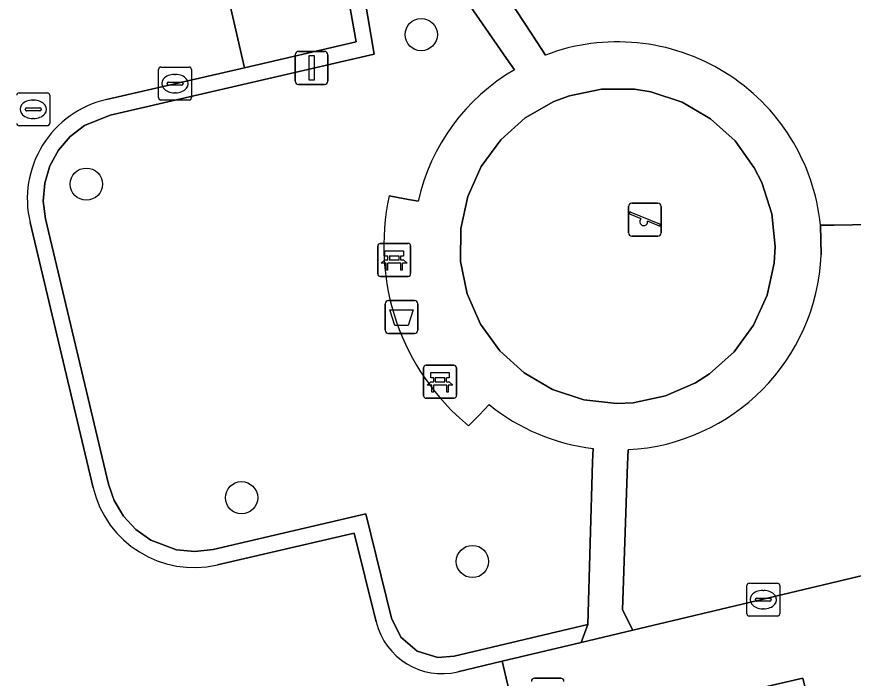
# Model space of a CAD drawing. Extents: x 158472 to 159562, y 388525 to 389606.
# Drawn here: x 159361.76 to 159387.14, y 388836.86 to 388856.93 of the extents above; entities that cross this region are included whole.
import ezdxf

# ---------------------------------------------------------------- set-up
doc = ezdxf.new("R2010")
doc.units = 0
for name, color, linetype in [('IMGEO_Afvalbak', 7, 'Continuous'), ('IMGEO_Bank', 7, 'Continuous'), ('IMGEO_Boom', 7, 'Continuous'), ('IMGEO_Erf', 7, 'Continuous'), ('IMGEO_Groenvoorziening', 7, 'Continuous'), ('IMGEO_Haag', 7, 'Continuous'), ('IMGEO_Kolk', 7, 'Continuous'), ('IMGEO_Lichtmast', 7, 'Continuous'), ('IMGEO_Rijbaan_lokaal_open', 7, 'Continuous'), ('IMGEO_Rioolput', 7, 'Continuous'), ('IMGEO_Speelvoorziening', 7, 'Continuous'), ('IMGEO_Terreindeel_zand', 7, 'Continuous'), ('IMGEO_Voetpad_open', 7, 'Continuous')]:
    doc.layers.add(name, color=color, linetype=linetype)

msp = doc.modelspace()

# ---------------------------------------------------------------- linework, layer by layer
at = {"layer": 'IMGEO_Afvalbak'}
for p, q in [((159372.941, 388847.42), (159372.941, 388848.22)), ((159372.941, 388848.22), (159372.941, 388847.42)), ((159373.041, 388848.32), (159373.831, 388848.32)), ((159373.831, 388848.32), (159373.041, 388848.32)), ((159373.931, 388848.22), (159373.931, 388847.42)), ((159373.931, 388847.42), (159373.931, 388848.22)), ((159373.831, 388847.32), (159373.041, 388847.32)), ((159373.041, 388847.32), (159373.831, 388847.32))]:
    msp.add_line(p, q, dxfattribs=at)
msp.add_lwpolyline([(159373.084, 388848.034), (159373.788, 388848.034), (159373.639, 388847.564), (159373.233, 388847.564), (159373.084, 388848.034)], dxfattribs=at)
for centre, start, end in [((159373.041, 388848.22), 90, 180), ((159373.041, 388848.22), 90, 180), ((159373.831, 388848.22), 0, 90), ((159373.831, 388848.22), 360, 90), ((159373.041, 388847.42), 180, 270), ((159373.041, 388847.42), 180, 270), ((159373.831, 388847.42), 270, 0), ((159373.831, 388847.42), 270, 0)]:
    msp.add_arc(centre, 0.1, start, end, dxfattribs=at)
at = {"layer": 'IMGEO_Bank'}
for p, q in [((159372.714, 388849.127), (159372.714, 388849.968)), ((159372.714, 388849.968), (159372.714, 388849.127)), ((159372.789, 388850.052), (159373.63, 388850.052)), ((159373.63, 388850.052), (159372.789, 388850.052)), ((159373.714, 388849.977), (159373.714, 388849.136)), ((159373.714, 388849.136), (159373.714, 388849.977)), ((159373.411, 388849.45), (159373.018, 388849.45)), ((159373.023, 388849.558), (159373.023, 388849.664)), ((159373.067, 388849.664), (159373.067, 388849.558)), ((159373.355, 388849.67), (159373.073, 388849.67)), ((159373.073, 388849.552), (159373.355, 388849.552)), ((159373.361, 388849.558), (159373.361, 388849.664)), ((159373.405, 388849.664), (159373.405, 388849.558)), ((159373.639, 388849.052), (159372.798, 388849.052)), ((159372.798, 388849.052), (159373.639, 388849.052)), ((159374.105, 388845.432), (159374.105, 388846.273)), ((159374.105, 388846.273), (159374.105, 388845.432)), ((159374.18, 388846.357), (159375.021, 388846.357)), ((159375.021, 388846.357), (159374.18, 388846.357)), ((159375.105, 388846.282), (159375.105, 388845.441)), ((159375.105, 388845.441), (159375.105, 388846.282)), ((159374.414, 388845.863), (159374.414, 388845.969)), ((159374.458, 388845.969), (159374.458, 388845.863)), ((159374.746, 388845.975), (159374.464, 388845.975)), ((159374.752, 388845.863), (159374.752, 388845.969)), ((159374.796, 388845.969), (159374.796, 388845.863)), ((159374.802, 388845.755), (159374.409, 388845.755)), ((159374.464, 388845.857), (159374.746, 388845.857)), ((159375.03, 388845.357), (159374.189, 388845.357)), ((159374.189, 388845.357), (159375.03, 388845.357))]:
    msp.add_line(p, q, dxfattribs=at)
for points in [[(159373.017, 388849.67), (159372.931, 388849.67), (159372.931, 388849.831), (159373.494, 388849.831), (159373.494, 388849.67), (159373.411, 388849.67)], [(159372.961, 388849.45), (159372.819, 388849.45), (159372.931, 388849.552), (159373.017, 388849.552)], [(159373.411, 388849.552), (159373.494, 388849.552), (159373.606, 388849.45), (159373.467, 388849.45)], [(159373.011, 388849.443), (159373.011, 388849.236), (159372.968, 388849.236), (159372.968, 388849.443)], [(159373.461, 388849.443), (159373.461, 388849.236), (159373.417, 388849.236), (159373.417, 388849.443)], [(159374.408, 388845.975), (159374.322, 388845.975), (159374.322, 388846.136), (159374.885, 388846.136), (159374.885, 388845.975), (159374.802, 388845.975)], [(159374.352, 388845.755), (159374.21, 388845.755), (159374.322, 388845.857), (159374.408, 388845.857)], [(159374.402, 388845.748), (159374.402, 388845.541), (159374.359, 388845.541), (159374.359, 388845.748)], [(159374.802, 388845.857), (159374.885, 388845.857), (159374.997, 388845.755), (159374.858, 388845.755)], [(159374.852, 388845.748), (159374.852, 388845.541), (159374.808, 388845.541), (159374.808, 388845.748)]]:
    msp.add_lwpolyline(points, dxfattribs=at)
for centre, radius, start, end in [((159372.792, 388849.974), 0.0779, 92.4484, 184.2845), ((159372.792, 388849.974), 0.0779, 92.4484, 184.2845), ((159373.636, 388849.974), 0.0779, 2.4484, 94.2845), ((159373.636, 388849.974), 0.0779, 2.4484, 94.2845), ((159372.961, 388849.443), 0.00671, 2.8957, 87.1043), ((159373.018, 388849.443), 0.00671, 92.8957, 177.1043), ((159373.016, 388849.663), 0.00671, 2.8957, 87.1043), ((159373.016, 388849.559), 0.00671, 272.8957, 357.1043), ((159373.073, 388849.663), 0.00671, 92.8957, 177.1043), ((159373.073, 388849.559), 0.00671, 182.8957, 267.1043), ((159373.355, 388849.663), 0.00671, 2.8957, 87.1043), ((159373.355, 388849.559), 0.00671, 272.8957, 357.1043), ((159373.412, 388849.663), 0.00671, 92.8957, 177.1043), ((159373.412, 388849.559), 0.00671, 182.8957, 267.1043), ((159373.41, 388849.443), 0.00671, 2.8957, 87.1043), ((159373.467, 388849.443), 0.00671, 92.8957, 177.1043), ((159372.792, 388849.13), 0.0779, 182.4484, 274.2845), ((159372.792, 388849.13), 0.0779, 182.4484, 274.2845), ((159373.636, 388849.13), 0.0779, 272.4484, 4.2845), ((159373.636, 388849.13), 0.0779, 272.4484, 4.2845), ((159374.183, 388846.279), 0.0779, 92.4484, 184.2845), ((159374.183, 388846.279), 0.0779, 92.4484, 184.2845), ((159375.027, 388846.279), 0.0779, 2.4484, 94.2845), ((159375.027, 388846.279), 0.0779, 2.4484, 94.2845), ((159374.407, 388845.968), 0.00671, 2.8957, 87.1043), ((159374.464, 388845.968), 0.00671, 92.8957, 177.1043), ((159374.746, 388845.968), 0.00671, 2.8957, 87.1043), ((159374.803, 388845.968), 0.00671, 92.8957, 177.1043), ((159374.352, 388845.748), 0.00671, 2.8957, 87.1043), ((159374.409, 388845.748), 0.00671, 92.8957, 177.1043), ((159374.407, 388845.864), 0.00671, 272.8957, 357.1043), ((159374.464, 388845.864), 0.00671, 182.8957, 267.1043), ((159374.746, 388845.864), 0.00671, 272.8957, 357.1043), ((159374.803, 388845.864), 0.00671, 182.8957, 267.1043), ((159374.801, 388845.748), 0.00671, 2.8957, 87.1043), ((159374.858, 388845.748), 0.00671, 92.8957, 177.1043), ((159374.183, 388845.435), 0.0779, 182.4484, 274.2845), ((159374.183, 388845.435), 0.0779, 182.4484, 274.2845), ((159375.027, 388845.435), 0.0779, 272.4484, 4.2845), ((159375.027, 388845.435), 0.0779, 272.4484, 4.2845)]:
    msp.add_arc(centre, radius, start, end, dxfattribs=at)
at = {"layer": 'IMGEO_Boom'}
for centre in [(159374.035, 388856.387), (159363.875, 388851.851), (159368.584, 388842.337), (159375.588, 388840.401)]:
    msp.add_circle(centre, 0.489, dxfattribs=at)
at = {"layer": 'IMGEO_Erf'}
msp.add_lwpolyline([(159421.156, 388842.402), (159386.297, 388834.046), (159385.613, 388836.861), (159377.078, 388834.89), (159379.972, 388822.547), (159380.507, 388820.264), (159381.615, 388820.579), (159385.247, 388805.085), (159388.275, 388803.211), (159390.115, 388803.651), (159430.86, 388813.397)], dxfattribs=at)
at = {"layer": 'IMGEO_Groenvoorziening'}
for points in [[(159414.74, 388863.063), (159391.233, 388857.484), (159389.32, 388850.656), (159386.558, 388850.609), (159386.147, 388850.602), (159386.172, 388849.707)], [(159386.009, 388862.274), (159375.61, 388859.864), (159375.714, 388858.965), (159377.56, 388856.138), (159377.802, 388855.767)], [(159386.147, 388850.602), (159386.558, 388850.609), (159389.32, 388850.656), (159391.233, 388857.484), (159391.296, 388857.708), (159388.254, 388856.984), (159387.141, 388861.576)], [(159376.863, 388855.322), (159376.624, 388855.666), (159374.274, 388859.057)], [(159372.219, 388858.071), (159372.602, 388855.791), (159364.597, 388853.947), (159363.818, 388853.63), (159363.385, 388853.298), (159363.03, 388852.883), (159362.769, 388852.404), (159362.614, 388851.88), (159362.57, 388851.336), (159362.641, 388850.795), (159364.552, 388842.749), (159364.721, 388842.257), (159365.005, 388841.778), (159365.381, 388841.368), (159365.835, 388841.046), (159366.615, 388840.756), (159367.169, 388840.704), (159367.722, 388840.768), (159372.356, 388841.843), (159373.137, 388838.687), (159373.416, 388838.104), (159373.914, 388837.677), (159374.543, 388837.49), (159375.035, 388837.528), (159379.091, 388838.487), (159379.235, 388843.421), (159379.247, 388843.83)], [(159375.147, 388837.055), (159376.488, 388837.374), (159378.89, 388837.944), (159379.091, 388838.487), (159375.035, 388837.528), (159374.543, 388837.49), (159373.914, 388837.677), (159373.416, 388838.104), (159373.137, 388838.687), (159372.356, 388841.843), (159367.722, 388840.768), (159367.169, 388840.704), (159366.615, 388840.756), (159365.835, 388841.046), (159365.381, 388841.368), (159365.005, 388841.778), (159364.721, 388842.257), (159364.552, 388842.749), (159362.641, 388850.795), (159362.57, 388851.336), (159362.614, 388851.88), (159362.769, 388852.404), (159363.03, 388852.883), (159363.385, 388853.298), (159363.818, 388853.63), (159364.597, 388853.947), (159372.602, 388855.791), (159372.219, 388858.071)], [(159371.74, 388857.987), (159372.057, 388856.164), (159368.671, 388855.384), (159364.488, 388854.421)], [(159373.065, 388851.495), (159373.54, 388851.41), (159373.944, 388851.337)], [(159362.168, 388850.683), (159364.079, 388842.637)], [(159376.095, 388845.16), (159375.79, 388844.846), (159375.472, 388844.517)], [(159380.312, 388843.794), (159380.296, 388843.356), (159380.136, 388838.93), (159380.452, 388838.316), (159394.106, 388841.56), (159394.157, 388841.37)], [(159367.851, 388840.299), (159371.999, 388841.261)], [(159371.999, 388841.261), (159372.665, 388838.57)]]:
    msp.add_lwpolyline(points, dxfattribs=at)
for centre, radius, start, end in [((159379.99, 388849.978), 6.189, 5.7899, 110.7005), ((159379.972, 388849.983), 6.179, 120.2151, 167.3396), ((159365.184, 388851.4), 3.1, 102.9704, 193.3777), ((159379.972, 388849.973), 7.073, 167.5762, 230.4867), ((159379.985, 388849.978), 6.192, 273.0225, 357.4933), ((159379.983, 388849.975), 6.189, 231.078, 263.167), ((159367.141, 388843.365), 3.147, 193.3798, 283.0364), ((159374.671, 388839.065), 2.066, 193.8657, 283.3349)]:
    msp.add_arc(centre, radius, start, end, dxfattribs=at)
at = {"layer": 'IMGEO_Haag'}
for points in [[(159375.147, 388837.055), (159376.488, 388837.374), (159378.89, 388837.944), (159379.091, 388838.487), (159375.035, 388837.528), (159374.543, 388837.49), (159373.914, 388837.677), (159373.416, 388838.104), (159373.137, 388838.687), (159372.356, 388841.843), (159367.722, 388840.768), (159367.169, 388840.704), (159366.615, 388840.756), (159365.835, 388841.046), (159365.381, 388841.368), (159365.005, 388841.778), (159364.721, 388842.257), (159364.552, 388842.749), (159362.641, 388850.795), (159362.57, 388851.336), (159362.614, 388851.88), (159362.769, 388852.404), (159363.03, 388852.883), (159363.385, 388853.298), (159363.818, 388853.63), (159364.597, 388853.947), (159372.602, 388855.791), (159372.219, 388858.071)], [(159371.74, 388857.987), (159372.057, 388856.164), (159368.671, 388855.384), (159364.488, 388854.421)], [(159362.168, 388850.683), (159364.079, 388842.637)], [(159367.851, 388840.299), (159371.999, 388841.261)], [(159371.999, 388841.261), (159372.665, 388838.57)]]:
    msp.add_lwpolyline(points, dxfattribs=at)
for centre, radius, start, end in [((159365.184, 388851.4), 3.1, 102.9704, 193.3777), ((159367.141, 388843.365), 3.147, 193.3798, 283.0364), ((159374.671, 388839.065), 2.066, 193.8657, 283.3349)]:
    msp.add_arc(centre, radius, start, end, dxfattribs=at)
at = {"layer": 'IMGEO_Kolk'}
for p, q in [((159366.065, 388854.475), (159366.065, 388855.327)), ((159366.14, 388855.401), (159366.992, 388855.401)), ((159367.066, 388855.327), (159367.066, 388854.475)), ((159366.553, 388855.181), (159366.578, 388855.181)), ((159366.324, 388854.895), (159366.324, 388854.907)), ((159366.762, 388854.858), (159366.364, 388854.858)), ((159366.367, 388854.944), (159366.765, 388854.944)), ((159366.808, 388854.907), (159366.808, 388854.895)), ((159366.576, 388854.621), (159366.551, 388854.621)), ((159366.992, 388854.401), (159366.14, 388854.401)), ((159383.911, 388838.818), (159383.911, 388839.67)), ((159383.986, 388839.744), (159384.838, 388839.744)), ((159384.912, 388839.67), (159384.912, 388838.818)), ((159384.399, 388839.524), (159384.424, 388839.524)), ((159384.17, 388839.238), (159384.17, 388839.25)), ((159384.608, 388839.201), (159384.21, 388839.201)), ((159384.213, 388839.287), (159384.611, 388839.287)), ((159384.654, 388839.25), (159384.654, 388839.238)), ((159384.422, 388838.964), (159384.397, 388838.964)), ((159384.838, 388838.744), (159383.986, 388838.744))]:
    msp.add_line(p, q, dxfattribs=at)
for points in [[(159366.065, 388854.475), (159366.065, 388855.327)], [(159366.14, 388855.401), (159366.992, 388855.401)], [(159367.066, 388855.327), (159367.066, 388854.475)], [(159366.992, 388854.401), (159366.14, 388854.401)], [(159383.911, 388838.818), (159383.911, 388839.67)], [(159383.986, 388839.744), (159384.838, 388839.744)], [(159384.912, 388839.67), (159384.912, 388838.818)], [(159384.838, 388838.744), (159383.986, 388838.744)]]:
    msp.add_lwpolyline(points, dxfattribs=at)
for centre, radius, start, end in [((159366.142, 388855.325), 0.0765, 91.552, 178.448), ((159366.142, 388855.325), 0.0765, 91.552, 178.448), ((159366.99, 388855.325), 0.0765, 1.552, 88.448), ((159366.99, 388855.325), 0.0765, 1.552, 88.448), ((159366.364, 388854.904), 0.0403, 85.8775, 175.7526), ((159366.361, 388854.894), 0.0366, 178.938, 274.7102), ((159366.765, 388854.901), 0.043, 264.8664, 352.4533), ((159366.769, 388854.906), 0.0386, 1.7309, 96.639), ((159366.142, 388854.477), 0.0765, 181.552, 268.448), ((159366.142, 388854.477), 0.0765, 181.552, 268.448), ((159366.99, 388854.477), 0.0765, 271.552, 358.448), ((159366.99, 388854.477), 0.0765, 271.552, 358.448), ((159383.988, 388839.668), 0.0765, 91.552, 178.448), ((159383.988, 388839.668), 0.0765, 91.552, 178.448), ((159384.836, 388839.668), 0.0765, 1.552, 88.448), ((159384.836, 388839.668), 0.0765, 1.552, 88.448), ((159384.21, 388839.247), 0.0403, 85.8775, 175.7526), ((159384.207, 388839.237), 0.0366, 178.938, 274.7102), ((159384.611, 388839.244), 0.043, 264.8664, 352.4533), ((159384.615, 388839.249), 0.0386, 1.7309, 96.639), ((159383.988, 388838.82), 0.0765, 181.552, 268.448), ((159383.988, 388838.82), 0.0765, 181.552, 268.448), ((159384.836, 388838.82), 0.0765, 271.552, 358.448), ((159384.836, 388838.82), 0.0765, 271.552, 358.448)]:
    msp.add_arc(centre, radius, start, end, dxfattribs=at)
for centre, major_axis, ratio, start_param, end_param in [((159366.552, 388854.901), (-0.387, 0.002), 0.722429, 4.712389, 7.853982), ((159366.577, 388854.901), (-0.39, 0.002), 0.717154, 1.570796, 4.712389), ((159384.398, 388839.244), (-0.387, 0.002), 0.722429, 4.712389, 7.853982), ((159384.423, 388839.244), (-0.39, 0.002), 0.717154, 1.570796, 4.712389)]:
    msp.add_ellipse(centre, major_axis=major_axis, ratio=ratio, start_param=start_param, end_param=end_param, dxfattribs=at)
at = {"layer": 'IMGEO_Lichtmast'}
for p, q in [((159370.312, 388855.878), (159371.102, 388855.878)), ((159371.102, 388855.878), (159370.312, 388855.878)), ((159370.212, 388854.978), (159370.212, 388855.778)), ((159370.212, 388855.778), (159370.212, 388854.978)), ((159371.202, 388855.778), (159371.202, 388854.978)), ((159371.202, 388854.978), (159371.202, 388855.778)), ((159371.102, 388854.878), (159370.312, 388854.878)), ((159370.312, 388854.878), (159371.102, 388854.878)), ((159377.475, 388836.859), (159378.265, 388836.859)), ((159378.265, 388836.859), (159377.475, 388836.859))]:
    msp.add_line(p, q, dxfattribs=at)
msp.add_lwpolyline([(159370.632, 388855.753), (159370.782, 388855.753), (159370.782, 388855.003), (159370.632, 388855.003), (159370.632, 388855.753)], dxfattribs=at)
for centre, start, end in [((159370.312, 388855.778), 90, 180), ((159370.312, 388855.778), 90, 180), ((159371.102, 388855.778), 0, 90), ((159371.102, 388855.778), 360, 90), ((159370.312, 388854.978), 180, 270), ((159370.312, 388854.978), 180, 270), ((159371.102, 388854.978), 270, 0), ((159371.102, 388854.978), 270, 0), ((159377.475, 388836.759), 90, 180), ((159377.475, 388836.759), 90, 180), ((159378.265, 388836.759), 0, 90), ((159378.265, 388836.759), 360, 90)]:
    msp.add_arc(centre, 0.1, start, end, dxfattribs=at)
at = {"layer": 'IMGEO_Rijbaan_lokaal_open'}
for points in [[(159364.488, 388854.421), (159368.671, 388855.384), (159367.376, 388861.009), (159366.91, 388862.876), (159364.776, 388862.343), (159359.29, 388885.753)], [(159436.038, 388867.181), (159436.031, 388867.27), (159435.352, 388870.268), (159426.128, 388868.094), (159425.556, 388870.491), (159402.157, 388864.979), (159402.351, 388864.06), (159389.294, 388860.988), (159388.949, 388862.488), (159388.32, 388862.339), (159388.165, 388862.995), (159387.508, 388865.765), (159367.376, 388861.009), (159368.671, 388855.384), (159372.057, 388856.164), (159371.74, 388857.987)], [(159364.079, 388842.637), (159362.168, 388850.683)], [(159394.157, 388841.37), (159394.106, 388841.56), (159380.452, 388838.316), (159378.89, 388837.944), (159376.488, 388837.374), (159377.078, 388834.89), (159385.613, 388836.861), (159386.297, 388834.046), (159421.156, 388842.402)], [(159372.665, 388838.57), (159371.999, 388841.261), (159367.851, 388840.299)], [(159361.595, 388835.064), (159366.321, 388814.977), (159376.084, 388817.274), (159381.001, 388796.659), (159385.956, 388802.054), (159385.776, 388802.823), (159383.685, 388802.38), (159379.531, 388820.032), (159380.507, 388820.264), (159379.972, 388822.547), (159377.078, 388834.89), (159376.488, 388837.374), (159375.147, 388837.055)]]:
    msp.add_lwpolyline(points, dxfattribs=at)
for centre, radius, start, end in [((159365.184, 388851.4), 3.1, 102.9704, 193.3777), ((159367.141, 388843.365), 3.147, 193.3798, 283.0364), ((159374.671, 388839.065), 2.066, 193.8657, 283.3349)]:
    msp.add_arc(centre, radius, start, end, dxfattribs=at)
at = {"layer": 'IMGEO_Rioolput'}
for p, q in [((159361.838, 388854.621), (159362.69, 388854.621)), ((159362.764, 388854.547), (159362.764, 388853.695)), ((159362.251, 388854.401), (159362.276, 388854.401)), ((159362.022, 388854.115), (159362.022, 388854.127)), ((159362.46, 388854.078), (159362.062, 388854.078)), ((159362.065, 388854.164), (159362.463, 388854.164)), ((159362.506, 388854.127), (159362.506, 388854.115)), ((159362.274, 388853.841), (159362.249, 388853.841)), ((159362.69, 388853.621), (159361.838, 388853.621))]:
    msp.add_line(p, q, dxfattribs=at)
for points in [[(159361.838, 388854.621), (159362.69, 388854.621)], [(159362.764, 388854.547), (159362.764, 388853.695)], [(159362.69, 388853.621), (159361.838, 388853.621)]]:
    msp.add_lwpolyline(points, dxfattribs=at)
for centre, radius, start, end in [((159361.84, 388854.545), 0.0765, 91.552, 178.448), ((159361.84, 388854.545), 0.0765, 91.552, 178.448), ((159362.688, 388854.545), 0.0765, 1.552, 88.448), ((159362.688, 388854.545), 0.0765, 1.552, 88.448), ((159362.062, 388854.124), 0.0403, 85.8775, 175.7526), ((159362.059, 388854.114), 0.0366, 178.938, 274.7102), ((159362.463, 388854.121), 0.043, 264.8664, 352.4533), ((159362.467, 388854.126), 0.0386, 1.7309, 96.639), ((159361.84, 388853.697), 0.0765, 181.552, 268.448), ((159361.84, 388853.697), 0.0765, 181.552, 268.448), ((159362.688, 388853.697), 0.0765, 271.552, 358.448), ((159362.688, 388853.697), 0.0765, 271.552, 358.448)]:
    msp.add_arc(centre, radius, start, end, dxfattribs=at)
for centre, major_axis, ratio, start_param, end_param in [((159362.25, 388854.121), (-0.387, 0.002), 0.722429, 4.712389, 7.853982), ((159362.275, 388854.121), (-0.39, 0.002), 0.717154, 1.570796, 4.712389)]:
    msp.add_ellipse(centre, major_axis=major_axis, ratio=ratio, start_param=start_param, end_param=end_param, dxfattribs=at)
at = {"layer": 'IMGEO_Speelvoorziening'}
for p, q in [((159380.422, 388851.274), (159381.212, 388851.274)), ((159381.212, 388851.274), (159380.422, 388851.274)), ((159380.322, 388850.374), (159380.322, 388851.174)), ((159380.322, 388851.174), (159380.322, 388850.374)), ((159380.391, 388850.999), (159381.267, 388850.646)), ((159381.312, 388851.174), (159381.312, 388850.374)), ((159381.312, 388850.374), (159381.312, 388851.174)), ((159380.705, 388850.802), (159380.366, 388850.939)), ((159381.243, 388850.586), (159380.903, 388850.723)), ((159381.212, 388850.274), (159380.422, 388850.274)), ((159380.422, 388850.274), (159381.212, 388850.274))]:
    msp.add_line(p, q, dxfattribs=at)
for centre, radius, start, end in [((159380.422, 388851.174), 0.1, 90, 180), ((159380.422, 388851.174), 0.1, 90, 180), ((159381.212, 388851.174), 0.1, 0, 90), ((159381.212, 388851.174), 0.1, 360, 90), ((159380.379, 388850.969), 0.0327, 68.078, 248.078), ((159380.784, 388850.712), 0.12, 130.9928, 5.1632), ((159381.255, 388850.616), 0.0327, 248.078, 68.078), ((159380.422, 388850.374), 0.1, 180, 270), ((159380.422, 388850.374), 0.1, 180, 270), ((159381.212, 388850.374), 0.1, 270, 0), ((159381.212, 388850.374), 0.1, 270, 0)]:
    msp.add_arc(centre, radius, start, end, dxfattribs=at)
at = {"layer": 'IMGEO_Terreindeel_zand'}
msp.add_lwpolyline([(159380.464, 388845.22), (159381.442, 388845.423), (159382.358, 388845.826), (159382.779, 388846.097), (159383.525, 388846.762), (159384.116, 388847.568), (159384.527, 388848.48), (159384.739, 388849.456), (159384.768, 388849.956), (159384.668, 388850.951), (159384.363, 388851.903), (159384.138, 388852.35), (159383.554, 388853.162), (159382.814, 388853.834), (159381.951, 388854.338), (159381.001, 388854.651), (159380.507, 388854.732), (159379.507, 388854.736), (159378.529, 388854.533), (159378.061, 388854.355), (159377.192, 388853.86), (159376.446, 388853.194), (159375.855, 388852.388), (159375.444, 388851.477), (159375.232, 388850.5), (159375.228, 388849.5), (159375.431, 388848.521), (159375.833, 388847.606), (159376.417, 388846.795), (159377.157, 388846.122), (159378.021, 388845.618), (159378.97, 388845.305), (159379.964, 388845.196)], close=True, dxfattribs=at)
at = {"layer": 'IMGEO_Voetpad_open'}
for points in [[(159377.802, 388855.767), (159377.56, 388856.138), (159375.714, 388858.965), (159375.61, 388859.864), (159373.79, 388859.442), (159374.274, 388859.057), (159376.624, 388855.666), (159376.863, 388855.322)], [(159373.944, 388851.337), (159373.54, 388851.41), (159373.065, 388851.495)], [(159386.172, 388849.707), (159386.147, 388850.602)], [(159375.472, 388844.517), (159375.79, 388844.846), (159376.095, 388845.16)], [(159379.247, 388843.83), (159379.235, 388843.421), (159379.091, 388838.487), (159378.89, 388837.944), (159380.452, 388838.316), (159380.136, 388838.93), (159380.296, 388843.356), (159380.312, 388843.794)]]:
    msp.add_lwpolyline(points, dxfattribs=at)
msp.add_lwpolyline([(159379.964, 388845.196), (159378.97, 388845.305), (159378.021, 388845.618), (159377.157, 388846.122), (159376.417, 388846.795), (159375.833, 388847.606), (159375.431, 388848.521), (159375.228, 388849.5), (159375.232, 388850.5), (159375.444, 388851.477), (159375.855, 388852.388), (159376.446, 388853.194), (159377.192, 388853.86), (159378.061, 388854.355), (159378.529, 388854.533), (159379.507, 388854.736), (159380.507, 388854.732), (159381.001, 388854.651), (159381.951, 388854.338), (159382.814, 388853.834), (159383.554, 388853.162), (159384.138, 388852.35), (159384.363, 388851.903), (159384.668, 388850.951), (159384.768, 388849.956), (159384.739, 388849.456), (159384.527, 388848.48), (159384.116, 388847.568), (159383.525, 388846.762), (159382.779, 388846.097), (159382.358, 388845.826), (159381.442, 388845.423), (159380.464, 388845.22)], close=True, dxfattribs=at)
for centre, radius, start, end in [((159379.99, 388849.978), 6.189, 5.7899, 110.7005), ((159379.972, 388849.983), 6.179, 120.2151, 167.3396), ((159379.972, 388849.973), 7.073, 167.5762, 230.4867), ((159379.985, 388849.978), 6.192, 273.0225, 357.4933), ((159379.983, 388849.975), 6.189, 231.078, 263.167)]:
    msp.add_arc(centre, radius, start, end, dxfattribs=at)

doc.saveas('drawing.dxf')
